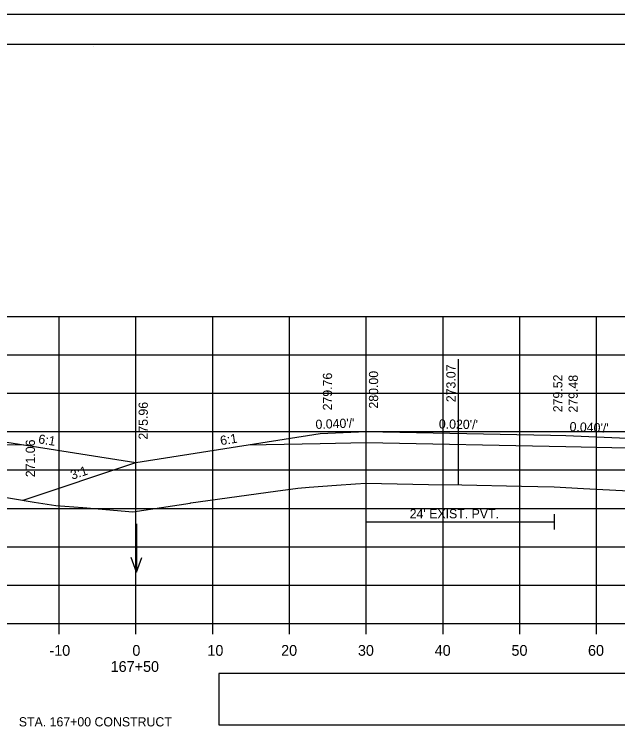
# Model space of a CAD drawing. Extents: x 285 to 4233, y -659 to 3710.
# Drawn here: x 1207.8 to 1286.4, y 1145.9 to 1238.9 of the extents above; entities that cross this region are included whole.
import ezdxf

# ---------------------------------------------------------------- set-up
doc = ezdxf.new("R2010")
doc.units = 0
for name, color, linetype in [('R_Alt Surface', 7, 'Continuous'), ('R_Axis', 7, 'Continuous'), ('R_Axis Annot', 7, 'Continuous'), ('R_Border', 7, 'Continuous'), ('R_Exist Surface', 7, 'Continuous'), ('R_Fin Surface', 7, 'Continuous'), ('R_Grid', 7, 'Continuous'), ('R_No Plot', 7, 'Continuous'), ('R_Water', 7, 'Continuous'), ('R_Water Annot', 7, 'Continuous'), ('R_Xsect Elev', 7, 'Continuous'), ('R_Xsect Slope', 7, 'Continuous')]:
    doc.layers.add(name, color=color, linetype=linetype)

msp = doc.modelspace()

# ---------------------------------------------------------------- linework, layer by layer
at = {"layer": 'R_Alt Surface'}
for points in [[(1151.109, 1182.295), (1159.676, 1182.466), (1167.677, 1182.626), (1193.677, 1183.146), (1193.677, 1183.146), (1199.676, 1183.026), (1209.05, 1182.839)], [(1238.304, 1182.839), (1247.677, 1183.026), (1253.676, 1183.146), (1253.676, 1183.146), (1279.676, 1182.626), (1287.676, 1182.466), (1296.245, 1182.295)], [(1253.613, 1173.825), (1253.613, 1171.825)], [(1278.151, 1173.825), (1278.151, 1171.825)], [(1253.613, 1172.825), (1278.151, 1172.825)]]:
    msp.add_lwpolyline(points, dxfattribs=at)
at = {"layer": 'R_Axis'}
for p, q in [((1073.677, 1159.563), (1373.677, 1159.563)), ((1213.677, 1158.163), (1213.677, 1159.563)), ((1223.677, 1158.163), (1223.677, 1159.563)), ((1233.677, 1158.163), (1233.677, 1159.563)), ((1243.677, 1158.163), (1243.677, 1159.563)), ((1253.677, 1158.163), (1253.677, 1159.563)), ((1263.677, 1158.163), (1263.677, 1159.563)), ((1273.677, 1158.163), (1273.677, 1159.563)), ((1283.677, 1158.163), (1283.677, 1159.563))]:
    msp.add_line(p, q, dxfattribs=at)
at = {"layer": 'R_Axis Annot'}
msp.add_lwpolyline([(1234.456, 1146.385), (1374.456, 1146.385), (1374.456, 1153.037), (1234.456, 1153.037)], close=True, dxfattribs=at)
at = {"layer": 'R_Border'}
for p, q in [((1065.677, 1235.023), (1381.857, 1235.023)), ((1218.197, 1234.763), (1218.197, 1234.763)), ((1218.197, 1234.763), (1218.197, 1234.763))]:
    msp.add_line(p, q, dxfattribs=at)
at = {"layer": 'R_Exist Surface'}
msp.add_lwpolyline([(1201.935, 1176.795), (1210.415, 1175.384), (1213.256, 1174.939), (1216.767, 1174.693), (1223.287, 1174.096), (1230.737, 1175.262), (1230.81, 1175.273), (1241.839, 1176.793), (1244.754, 1177.185), (1246.234, 1177.307), (1249.815, 1177.596), (1252.262, 1177.747), (1253.613, 1177.825), (1261.771, 1177.692), (1266.143, 1177.625), (1273.907, 1177.472), (1278.151, 1177.386), (1281.976, 1177.156), (1287.861, 1176.834)], dxfattribs=at)
at = {"layer": 'R_Fin Surface'}
for points in [[(1112.888, 1175.12), (1118.377, 1173.29), (1139.677, 1180.39), (1159.677, 1183.723), (1167.677, 1184.043), (1169.677, 1184.083), (1193.677, 1184.563), (1199.677, 1184.323), (1223.677, 1180.523)], [(1208.977, 1175.624), (1223.677, 1180.523), (1247.677, 1184.323), (1253.677, 1184.563), (1277.677, 1184.083), (1279.677, 1184.043), (1287.677, 1183.723), (1307.677, 1180.39), (1325.157, 1174.563), (1331.676, 1176.737)]]:
    msp.add_lwpolyline(points, dxfattribs=at)
at = {"layer": 'R_Grid'}
for p, q in [((1073.677, 1199.563), (1373.677, 1199.563)), ((1213.677, 1159.563), (1213.677, 1199.563)), ((1223.677, 1159.563), (1223.677, 1199.563)), ((1233.677, 1159.563), (1233.677, 1199.563)), ((1243.677, 1159.563), (1243.677, 1199.563)), ((1253.677, 1159.563), (1253.677, 1199.563)), ((1263.677, 1159.563), (1263.677, 1199.563)), ((1273.677, 1159.563), (1273.677, 1199.563)), ((1283.677, 1159.563), (1283.677, 1199.563)), ((1073.677, 1194.563), (1373.677, 1194.563)), ((1073.677, 1189.563), (1373.677, 1189.563)), ((1073.677, 1184.563), (1373.677, 1184.563)), ((1073.677, 1179.563), (1373.677, 1179.563)), ((1073.677, 1174.563), (1373.677, 1174.563)), ((1073.677, 1169.563), (1373.677, 1169.563)), ((1073.677, 1164.563), (1373.677, 1164.563)), ((1073.677, 1159.563), (1373.677, 1159.563))]:
    msp.add_line(p, q, dxfattribs=at)
at = {"layer": 'R_No Plot'}
msp.add_line((1053.276, 1238.918), (1386.609, 1238.918), dxfattribs=at)
for points in [[(1053.269, 1238.918), (1386.609, 1238.918), (1386.609, 1025.58), (1053.269, 1025.58)], [(1299.597, 1235.023), (1319.217, 1235.023), (1319.217, 1225.143), (1335.329, 1225.143), (1358.528, 1225.143), (1358.649, 1196.987), (1381.857, 1196.987), (1381.857, 1029.563), (1065.677, 1029.563), (1065.677, 1235.023)]]:
    msp.add_lwpolyline(points, close=True, dxfattribs=at)
at = {"layer": 'R_Water Annot'}
for p, q in [((1223.751, 1172.537), (1223.751, 1166.252)), ((1223.751, 1166.252), (1223.051, 1168.176)), ((1223.751, 1166.252), (1224.451, 1168.176))]:
    msp.add_line(p, q, dxfattribs=at)
at = {"layer": 'R_Xsect Elev'}
msp.add_line((1265.677, 1177.632), (1265.677, 1193.984), dxfattribs=at)

# ---------------------------------------------------------------- texts
at = {"layer": 'R_Axis Annot'}
for s, p in [('-10', (1212.414, 1155.363)), ('0', (1223.219, 1155.363)), ('10', (1232.988, 1155.363)), ('20', (1242.591, 1155.363)), ('30', (1252.591, 1155.363)), ('40', (1262.591, 1155.363)), ('50', (1272.591, 1155.363)), ('60', (1282.558, 1155.363)), ('167+50', (1220.386, 1153.263))]:
    msp.add_text(s, height=1.4, dxfattribs=at).set_placement(p)
at = {"layer": 'R_Water'}
msp.add_text("24' EXIST. PVT.", height=1.2, dxfattribs=at).set_placement((1259.334, 1173.266))
at = {"layer": 'R_Water Annot'}
msp.add_text('STA. 167+00 CONSTRUCT', height=1.2, dxfattribs=at).set_placement((1208.427, 1146.163))
at = {"layer": 'R_Xsect Elev'}
for s, p in [('273.07', (1265.305, 1188.396)), ('279.76', (1249.227, 1187.323)), ('280.00', (1255.226, 1187.563)), ('279.52', (1279.227, 1187.083)), ('279.48', (1281.226, 1187.043)), ('275.96', (1225.227, 1183.523)), ('271.06', (1210.527, 1178.623))]:
    msp.add_text(s, height=1.2, rotation=90, dxfattribs=at).set_placement(p)
at = {"layer": 'R_Xsect Slope'}
for s, rotation, p in [("0.040'/'", 2.29092, (1247.093, 1184.9)), ("0.020'/'", 358.85424, (1263.127, 1184.974)), ("0.040'/'", 357.70933, (1280.141, 1184.625)), ('6:1', 351.00301, (1210.905, 1183.052)), ('6:1', 8.99699, (1234.749, 1182.783)), ('3:1', 18.43578, (1215.38, 1178.285))]:
    msp.add_text(s, height=1.2, rotation=rotation, dxfattribs=at).set_placement(p)

doc.saveas('drawing.dxf')
